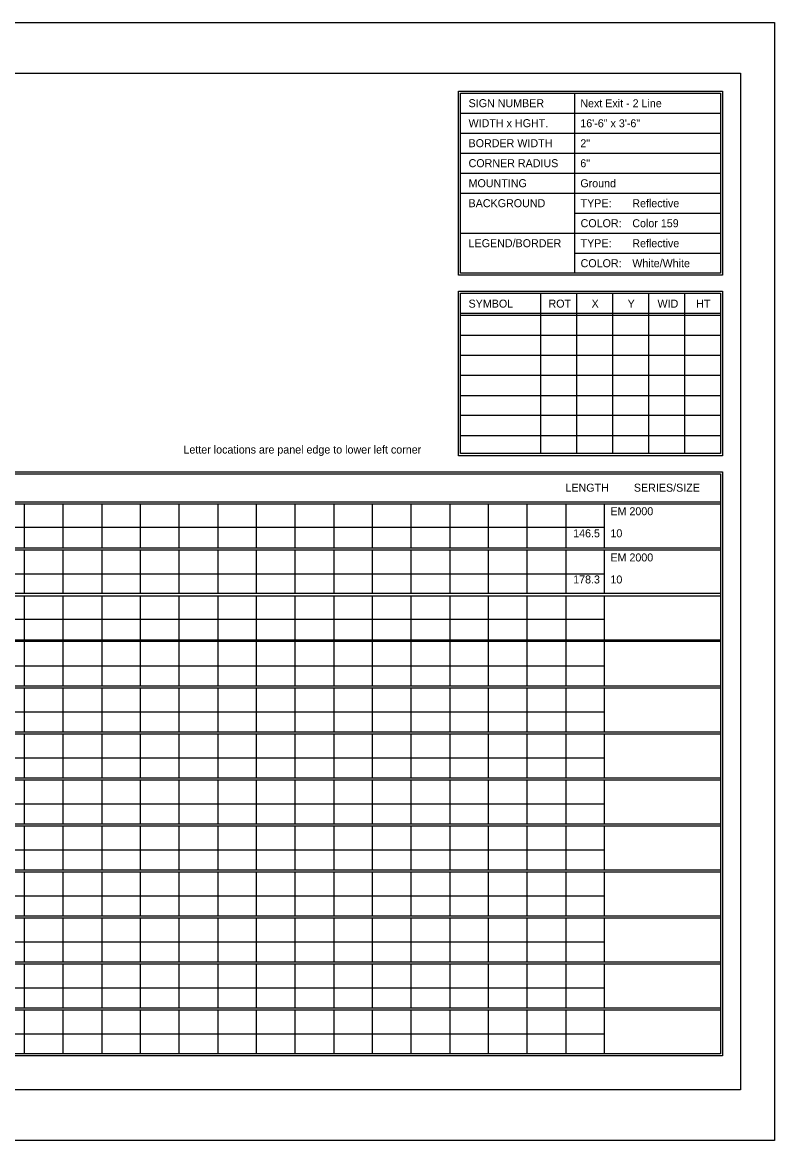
# Model space of a CAD drawing. Extents: x 1806251 to 1809821, y 414895 to 422886.
# Drawn here: x 1809679.34 to 1809684.89, y 415385.97 to 415394.23 of the extents above; entities that cross this region are included whole.
import ezdxf

# ---------------------------------------------------------------- set-up
doc = ezdxf.new("R2010")
doc.units = 0
doc.layers.add('GSSHT', color=7, linetype='Continuous')

msp = doc.modelspace()

# ---------------------------------------------------------------- linework, layer by layer
at = {"layer": 'GSSHT'}
for p, q in [((1809672.1353, 415394.2262), (1809684.8895, 415394.2262)), ((1809684.8895, 415394.2262), (1809684.8895, 415385.9724)), ((1809683.413, 415393.7035), (1809683.413, 415392.3746)), ((1809682.5714, 415393.5558), (1809684.4909, 415393.5558)), ((1809682.5714, 415393.4082), (1809684.4909, 415393.4082)), ((1809682.5714, 415393.2605), (1809684.4909, 415393.2605)), ((1809682.5714, 415393.1129), (1809684.4909, 415393.1129)), ((1809682.5714, 415392.9652), (1809684.4909, 415392.9652)), ((1809683.413, 415392.8176), (1809684.4909, 415392.8176)), ((1809682.5714, 415392.6699), (1809684.4909, 415392.6699)), ((1809683.413, 415392.5222), (1809684.4909, 415392.5222)), ((1809683.162, 415392.2269), (1809683.162, 415391.0428)), ((1809683.4278, 415392.2269), (1809683.4278, 415391.0428)), ((1809683.6936, 415392.2269), (1809683.6936, 415391.0428)), ((1809683.9593, 415392.2269), (1809683.9593, 415391.0428)), ((1809684.2251, 415392.2269), (1809684.2251, 415391.0428)), ((1809682.5714, 415392.0793), (1809684.4909, 415392.0793)), ((1809682.5714, 415392.0645), (1809684.4909, 415392.0645)), ((1809682.5714, 415391.9169), (1809684.4909, 415391.9169)), ((1809682.5714, 415391.7692), (1809684.4909, 415391.7692)), ((1809682.5714, 415391.6216), (1809684.4909, 415391.6216)), ((1809682.5714, 415391.471), (1809684.4909, 415391.471)), ((1809682.5714, 415391.3263), (1809684.4909, 415391.3263)), ((1809682.5714, 415391.1757), (1809684.4909, 415391.1757)), ((1809672.782, 415390.6884), (1809684.4909, 415390.6884)), ((1809672.782, 415390.6736), (1809684.4909, 415390.6736)), ((1809679.3496, 415390.6736), (1809679.3496, 415390.3488)), ((1809679.6361, 415390.6736), (1809679.6361, 415390.3488)), ((1809679.9225, 415390.6736), (1809679.9225, 415390.3488)), ((1809680.206, 415390.6736), (1809680.206, 415390.3488)), ((1809680.4924, 415390.6736), (1809680.4924, 415390.3488)), ((1809680.7789, 415390.6736), (1809680.7789, 415390.3488)), ((1809681.0624, 415390.6736), (1809681.0624, 415390.3488)), ((1809681.3488, 415390.6736), (1809681.3488, 415390.3488)), ((1809681.6353, 415390.6736), (1809681.6353, 415390.3488)), ((1809681.9188, 415390.6736), (1809681.9188, 415390.3488)), ((1809682.2052, 415390.6736), (1809682.2052, 415390.3488)), ((1809682.4917, 415390.6736), (1809682.4917, 415390.3488)), ((1809682.7752, 415390.6736), (1809682.7752, 415390.3488)), ((1809683.0616, 415390.6736), (1809683.0616, 415390.3488)), ((1809683.348, 415390.6736), (1809683.348, 415390.3488)), ((1809683.6315, 415390.6736), (1809683.6315, 415390.3488)), ((1809672.782, 415390.4994), (1809683.6315, 415390.4994)), ((1809672.782, 415390.3488), (1809684.4909, 415390.3488)), ((1809672.782, 415390.334), (1809684.4909, 415390.334)), ((1809679.3496, 415390.334), (1809679.3496, 415390.0122)), ((1809679.6361, 415390.334), (1809679.6361, 415390.0122)), ((1809679.9225, 415390.334), (1809679.9225, 415390.0122)), ((1809680.206, 415390.334), (1809680.206, 415390.0122)), ((1809680.4924, 415390.334), (1809680.4924, 415390.0122)), ((1809680.7789, 415390.334), (1809680.7789, 415390.0122)), ((1809681.0624, 415390.334), (1809681.0624, 415390.0122)), ((1809681.3488, 415390.334), (1809681.3488, 415390.0122)), ((1809681.6353, 415390.334), (1809681.6353, 415390.0122)), ((1809681.9188, 415390.334), (1809681.9188, 415390.0122)), ((1809682.2052, 415390.334), (1809682.2052, 415390.0122)), ((1809682.4917, 415390.334), (1809682.4917, 415390.0122)), ((1809682.7752, 415390.334), (1809682.7752, 415390.0122)), ((1809683.0616, 415390.334), (1809683.0616, 415390.0122)), ((1809683.348, 415390.334), (1809683.348, 415390.0122)), ((1809683.6315, 415390.334), (1809683.6315, 415390.0122)), ((1809672.782, 415390.1569), (1809683.6315, 415390.1569)), ((1809672.782, 415390.0122), (1809684.4909, 415390.0122)), ((1809672.782, 415389.9944), (1809684.4909, 415389.9944)), ((1809679.3496, 415389.9944), (1809679.3496, 415389.6696)), ((1809679.6361, 415389.9944), (1809679.6361, 415389.6696)), ((1809679.9225, 415389.9944), (1809679.9225, 415389.6696)), ((1809680.206, 415389.9944), (1809680.206, 415389.6696)), ((1809680.4924, 415389.9944), (1809680.4924, 415389.6696)), ((1809680.7789, 415389.9944), (1809680.7789, 415389.6696)), ((1809681.0624, 415389.9944), (1809681.0624, 415389.6696)), ((1809681.3488, 415389.9944), (1809681.3488, 415389.6696)), ((1809681.6353, 415389.9944), (1809681.6353, 415389.6696)), ((1809681.9188, 415389.9944), (1809681.9188, 415389.6696)), ((1809682.2052, 415389.9944), (1809682.2052, 415389.6696)), ((1809682.4917, 415389.9944), (1809682.4917, 415389.6696)), ((1809682.7752, 415389.9944), (1809682.7752, 415389.6696)), ((1809683.0616, 415389.9944), (1809683.0616, 415389.6696)), ((1809683.348, 415389.9944), (1809683.348, 415389.6696)), ((1809683.6315, 415389.9944), (1809683.6315, 415389.6696)), ((1809672.782, 415389.8202), (1809683.6315, 415389.8202)), ((1809672.782, 415389.6696), (1809684.4909, 415389.6696)), ((1809672.782, 415389.6578), (1809684.4909, 415389.6578)), ((1809679.3496, 415389.6578), (1809679.3496, 415389.33)), ((1809679.6361, 415389.6578), (1809679.6361, 415389.33)), ((1809679.9225, 415389.6578), (1809679.9225, 415389.33)), ((1809680.206, 415389.6578), (1809680.206, 415389.33)), ((1809680.4924, 415389.6578), (1809680.4924, 415389.33)), ((1809680.7789, 415389.6578), (1809680.7789, 415389.33)), ((1809681.0624, 415389.6578), (1809681.0624, 415389.33)), ((1809681.3488, 415389.6578), (1809681.3488, 415389.33)), ((1809681.6353, 415389.6578), (1809681.6353, 415389.33)), ((1809681.9188, 415389.6578), (1809681.9188, 415389.33)), ((1809682.2052, 415389.6578), (1809682.2052, 415389.33)), ((1809682.4917, 415389.6578), (1809682.4917, 415389.33)), ((1809682.7752, 415389.6578), (1809682.7752, 415389.33)), ((1809683.0616, 415389.6578), (1809683.0616, 415389.33)), ((1809683.348, 415389.6578), (1809683.348, 415389.33)), ((1809683.6315, 415389.6578), (1809683.6315, 415389.33)), ((1809672.782, 415389.4777), (1809683.6315, 415389.4777)), ((1809672.782, 415389.33), (1809684.4909, 415389.33)), ((1809672.782, 415389.3152), (1809684.4909, 415389.3152)), ((1809679.3496, 415389.3152), (1809679.3496, 415388.9904)), ((1809679.6361, 415389.3152), (1809679.6361, 415388.9904)), ((1809679.9225, 415389.3152), (1809679.9225, 415388.9904)), ((1809680.206, 415389.3152), (1809680.206, 415388.9904)), ((1809680.4924, 415389.3152), (1809680.4924, 415388.9904)), ((1809680.7789, 415389.3152), (1809680.7789, 415388.9904)), ((1809681.0624, 415389.3152), (1809681.0624, 415388.9904)), ((1809681.3488, 415389.3152), (1809681.3488, 415388.9904)), ((1809681.6353, 415389.3152), (1809681.6353, 415388.9904)), ((1809681.9188, 415389.3152), (1809681.9188, 415388.9904)), ((1809682.2052, 415389.3152), (1809682.2052, 415388.9904)), ((1809682.4917, 415389.3152), (1809682.4917, 415388.9904)), ((1809682.7752, 415389.3152), (1809682.7752, 415388.9904)), ((1809683.0616, 415389.3152), (1809683.0616, 415388.9904)), ((1809683.348, 415389.3152), (1809683.348, 415388.9904)), ((1809683.6315, 415389.3152), (1809683.6315, 415388.9904)), ((1809672.782, 415389.138), (1809683.6315, 415389.138)), ((1809672.782, 415388.9904), (1809684.4909, 415388.9904)), ((1809672.782, 415388.9756), (1809684.4909, 415388.9756)), ((1809679.3496, 415388.9756), (1809679.3496, 415388.6508)), ((1809679.6361, 415388.9756), (1809679.6361, 415388.6508)), ((1809679.9225, 415388.9756), (1809679.9225, 415388.6508)), ((1809680.206, 415388.9756), (1809680.206, 415388.6508)), ((1809680.4924, 415388.9756), (1809680.4924, 415388.6508)), ((1809680.7789, 415388.9756), (1809680.7789, 415388.6508)), ((1809681.0624, 415388.9756), (1809681.0624, 415388.6508)), ((1809681.3488, 415388.9756), (1809681.3488, 415388.6508)), ((1809681.6353, 415388.9756), (1809681.6353, 415388.6508)), ((1809681.9188, 415388.9756), (1809681.9188, 415388.6508)), ((1809682.2052, 415388.9756), (1809682.2052, 415388.6508)), ((1809682.4917, 415388.9756), (1809682.4917, 415388.6508)), ((1809682.7752, 415388.9756), (1809682.7752, 415388.6508)), ((1809683.0616, 415388.9756), (1809683.0616, 415388.6508)), ((1809683.348, 415388.9756), (1809683.348, 415388.6508)), ((1809683.6315, 415388.9756), (1809683.6315, 415388.6508)), ((1809672.782, 415388.7984), (1809683.6315, 415388.7984)), ((1809672.782, 415388.6508), (1809684.4909, 415388.6508)), ((1809672.782, 415388.636), (1809684.4909, 415388.636)), ((1809679.3496, 415388.636), (1809679.3496, 415388.3112)), ((1809679.6361, 415388.636), (1809679.6361, 415388.3112)), ((1809679.9225, 415388.636), (1809679.9225, 415388.3112)), ((1809680.206, 415388.636), (1809680.206, 415388.3112)), ((1809680.4924, 415388.636), (1809680.4924, 415388.3112)), ((1809680.7789, 415388.636), (1809680.7789, 415388.3112)), ((1809681.0624, 415388.636), (1809681.0624, 415388.3112)), ((1809681.3488, 415388.636), (1809681.3488, 415388.3112)), ((1809681.6353, 415388.636), (1809681.6353, 415388.3112)), ((1809681.9188, 415388.636), (1809681.9188, 415388.3112)), ((1809682.2052, 415388.636), (1809682.2052, 415388.3112)), ((1809682.4917, 415388.636), (1809682.4917, 415388.3112)), ((1809682.7752, 415388.636), (1809682.7752, 415388.3112)), ((1809683.0616, 415388.636), (1809683.0616, 415388.3112)), ((1809683.348, 415388.636), (1809683.348, 415388.3112)), ((1809683.6315, 415388.636), (1809683.6315, 415388.3112)), ((1809672.782, 415388.4588), (1809683.6315, 415388.4588)), ((1809672.782, 415388.3112), (1809684.4909, 415388.3112)), ((1809672.782, 415388.2964), (1809684.4909, 415388.2964)), ((1809679.3496, 415388.2964), (1809679.3496, 415387.9716)), ((1809679.6361, 415388.2964), (1809679.6361, 415387.9716)), ((1809679.9225, 415388.2964), (1809679.9225, 415387.9716)), ((1809680.206, 415388.2964), (1809680.206, 415387.9716)), ((1809680.4924, 415388.2964), (1809680.4924, 415387.9716)), ((1809680.7789, 415388.2964), (1809680.7789, 415387.9716)), ((1809681.0624, 415388.2964), (1809681.0624, 415387.9716)), ((1809681.3488, 415388.2964), (1809681.3488, 415387.9716)), ((1809681.6353, 415388.2964), (1809681.6353, 415387.9716)), ((1809681.9188, 415388.2964), (1809681.9188, 415387.9716)), ((1809682.2052, 415388.2964), (1809682.2052, 415387.9716)), ((1809682.4917, 415388.2964), (1809682.4917, 415387.9716)), ((1809682.7752, 415388.2964), (1809682.7752, 415387.9716)), ((1809683.0616, 415388.2964), (1809683.0616, 415387.9716)), ((1809683.348, 415388.2964), (1809683.348, 415387.9716)), ((1809683.6315, 415388.2964), (1809683.6315, 415387.9716)), ((1809672.782, 415388.1192), (1809683.6315, 415388.1192)), ((1809672.782, 415387.9716), (1809684.4909, 415387.9716)), ((1809672.782, 415387.9568), (1809684.4909, 415387.9568)), ((1809679.3496, 415387.9568), (1809679.3496, 415387.632)), ((1809679.6361, 415387.9568), (1809679.6361, 415387.632)), ((1809679.9225, 415387.9568), (1809679.9225, 415387.632)), ((1809680.206, 415387.9568), (1809680.206, 415387.632)), ((1809680.4924, 415387.9568), (1809680.4924, 415387.632)), ((1809680.7789, 415387.9568), (1809680.7789, 415387.632)), ((1809681.0624, 415387.9568), (1809681.0624, 415387.632)), ((1809681.3488, 415387.9568), (1809681.3488, 415387.632)), ((1809681.6353, 415387.9568), (1809681.6353, 415387.632)), ((1809681.9188, 415387.9568), (1809681.9188, 415387.632)), ((1809682.2052, 415387.9568), (1809682.2052, 415387.632)), ((1809682.4917, 415387.9568), (1809682.4917, 415387.632)), ((1809682.7752, 415387.9568), (1809682.7752, 415387.632)), ((1809683.0616, 415387.9568), (1809683.0616, 415387.632)), ((1809683.348, 415387.9568), (1809683.348, 415387.632)), ((1809683.6315, 415387.9568), (1809683.6315, 415387.632)), ((1809672.782, 415387.7796), (1809683.6315, 415387.7796)), ((1809672.782, 415387.632), (1809684.4909, 415387.632)), ((1809672.782, 415387.6172), (1809684.4909, 415387.6172)), ((1809679.3496, 415387.6172), (1809679.3496, 415387.2924)), ((1809679.6361, 415387.6172), (1809679.6361, 415387.2924)), ((1809679.9225, 415387.6172), (1809679.9225, 415387.2924)), ((1809680.206, 415387.6172), (1809680.206, 415387.2924)), ((1809680.4924, 415387.6172), (1809680.4924, 415387.2924)), ((1809680.7789, 415387.6172), (1809680.7789, 415387.2924)), ((1809681.0624, 415387.6172), (1809681.0624, 415387.2924)), ((1809681.3488, 415387.6172), (1809681.3488, 415387.2924)), ((1809681.6353, 415387.6172), (1809681.6353, 415387.2924)), ((1809681.9188, 415387.6172), (1809681.9188, 415387.2924)), ((1809682.2052, 415387.6172), (1809682.2052, 415387.2924)), ((1809682.4917, 415387.6172), (1809682.4917, 415387.2924)), ((1809682.7752, 415387.6172), (1809682.7752, 415387.2924)), ((1809683.0616, 415387.6172), (1809683.0616, 415387.2924)), ((1809683.348, 415387.6172), (1809683.348, 415387.2924)), ((1809683.6315, 415387.6172), (1809683.6315, 415387.2924)), ((1809672.782, 415387.44), (1809683.6315, 415387.44)), ((1809672.782, 415387.2924), (1809684.4909, 415387.2924)), ((1809672.782, 415387.2776), (1809684.4909, 415387.2776)), ((1809679.3496, 415387.2776), (1809679.3496, 415386.9528)), ((1809679.6361, 415387.2776), (1809679.6361, 415386.9528)), ((1809679.9225, 415387.2776), (1809679.9225, 415386.9528)), ((1809680.206, 415387.2776), (1809680.206, 415386.9528)), ((1809680.4924, 415387.2776), (1809680.4924, 415386.9528)), ((1809680.7789, 415387.2776), (1809680.7789, 415386.9528)), ((1809681.0624, 415387.2776), (1809681.0624, 415386.9528)), ((1809681.3488, 415387.2776), (1809681.3488, 415386.9528)), ((1809681.6353, 415387.2776), (1809681.6353, 415386.9528)), ((1809681.9188, 415387.2776), (1809681.9188, 415386.9528)), ((1809682.2052, 415387.2776), (1809682.2052, 415386.9528)), ((1809682.4917, 415387.2776), (1809682.4917, 415386.9528)), ((1809682.7752, 415387.2776), (1809682.7752, 415386.9528)), ((1809683.0616, 415387.2776), (1809683.0616, 415386.9528)), ((1809683.348, 415387.2776), (1809683.348, 415386.9528)), ((1809683.6315, 415387.2776), (1809683.6315, 415386.9528)), ((1809672.782, 415387.1004), (1809683.6315, 415387.1004)), ((1809672.782, 415386.9528), (1809684.4909, 415386.9528)), ((1809672.782, 415386.938), (1809684.4909, 415386.938)), ((1809679.3496, 415386.938), (1809679.3496, 415386.6132)), ((1809679.6361, 415386.938), (1809679.6361, 415386.6132)), ((1809679.9225, 415386.938), (1809679.9225, 415386.6132)), ((1809680.206, 415386.938), (1809680.206, 415386.6132)), ((1809680.4924, 415386.938), (1809680.4924, 415386.6132)), ((1809680.7789, 415386.938), (1809680.7789, 415386.6132)), ((1809681.0624, 415386.938), (1809681.0624, 415386.6132)), ((1809681.3488, 415386.938), (1809681.3488, 415386.6132)), ((1809681.6353, 415386.938), (1809681.6353, 415386.6132)), ((1809681.9188, 415386.938), (1809681.9188, 415386.6132)), ((1809682.2052, 415386.938), (1809682.2052, 415386.6132)), ((1809682.4917, 415386.938), (1809682.4917, 415386.6132)), ((1809682.7752, 415386.938), (1809682.7752, 415386.6132)), ((1809683.0616, 415386.938), (1809683.0616, 415386.6132)), ((1809683.348, 415386.938), (1809683.348, 415386.6132)), ((1809683.6315, 415386.938), (1809683.6315, 415386.6132)), ((1809672.782, 415386.7608), (1809683.6315, 415386.7608)), ((1809684.8895, 415385.9724), (1809672.1353, 415385.9724))]:
    msp.add_line(p, q, dxfattribs=at)
for points in [[(1809672.6344, 415393.8511), (1809684.6385, 415393.8511), (1809684.6385, 415386.3474), (1809672.6344, 415386.3474)], [(1809682.5566, 415393.7182), (1809684.5056, 415393.7182), (1809684.5056, 415392.3598), (1809682.5566, 415392.3598)], [(1809682.5714, 415393.7035), (1809684.4909, 415393.7035), (1809684.4909, 415392.3746), (1809682.5714, 415392.3746)], [(1809682.5566, 415392.2417), (1809684.5056, 415392.2417), (1809684.5056, 415391.028), (1809682.5566, 415391.028)], [(1809682.5714, 415392.2269), (1809684.4909, 415392.2269), (1809684.4909, 415391.0428), (1809682.5714, 415391.0428)], [(1809672.7673, 415390.9099), (1809684.5056, 415390.9099), (1809684.5056, 415386.5984), (1809672.7673, 415386.5984)], [(1809672.782, 415390.8951), (1809684.4909, 415390.8951), (1809684.4909, 415386.6132), (1809672.782, 415386.6132)]]:
    msp.add_lwpolyline(points, close=True, dxfattribs=at)

# ---------------------------------------------------------------- texts
for s, height, p in [('SIGN NUMBER', 0.059055, (1809682.6305, 415393.6001)), ('Next Exit - 2 Line', 0.059025, (1809683.4553, 415393.5994)), ('WIDTH x HGHT.', 0.059055, (1809682.6305, 415393.4525)), ('16\'-6" x 3\'-6"', 0.059025, (1809683.4553, 415393.4518)), ('BORDER WIDTH', 0.059055, (1809682.6305, 415393.3048)), ('2"', 0.05903, (1809683.4553, 415393.3042)), ('CORNER RADIUS', 0.059055, (1809682.6305, 415393.1572)), ('6"', 0.05903, (1809683.4553, 415393.1567)), ('MOUNTING', 0.05906, (1809682.6305, 415393.0095)), ('Ground', 0.05903, (1809683.4553, 415393.0091)), ('BACKGROUND', 0.05906, (1809682.6305, 415392.8618)), ('TYPE:', 0.05906, (1809683.4573, 415392.8618)), ('Reflective', 0.05903, (1809683.839, 415392.8616)), ('COLOR:', 0.05906, (1809683.4573, 415392.7142)), ('Color 159', 0.05903, (1809683.839, 415392.714)), ('LEGEND/BORDER', 0.059055, (1809682.6305, 415392.5665)), ('TYPE:', 0.05906, (1809683.4573, 415392.5665)), ('Reflective', 0.05903, (1809683.839, 415392.5664)), ('COLOR:', 0.05906, (1809683.4573, 415392.4189)), ('White/White', 0.059025, (1809683.839, 415392.4189)), ('SYMBOL', 0.05906, (1809682.6305, 415392.1206)), ('ROT', 0.05906, (1809683.2204, 415392.1206)), ('X', 0.0591, (1809683.5384, 415392.1206)), ('Y', 0.0591, (1809683.8045, 415392.1206)), ('WID', 0.05906, (1809684.025, 415392.1206)), ('HT', 0.05906, (1809684.3106, 415392.1206)), ('Letter locations are panel edge to lower left corner', 0.059025, (1809680.5261, 415391.0436)), ('LENGTH', 0.05906, (1809683.3454, 415390.7622)), ('SERIES/SIZE', 0.059061, (1809683.8506, 415390.7622)), ('EM 2000', 0.05903, (1809683.6775, 415390.5882)), ('146.5', 0.05903, (1809683.4026, 415390.4255)), ('10', 0.05903, (1809683.6775, 415390.4255)), ('EM 2000', 0.05903, (1809683.6775, 415390.2474)), ('178.3', 0.05903, (1809683.4026, 415390.0848)), ('10', 0.05903, (1809683.6775, 415390.0848))]:
    msp.add_text(s, height=height, dxfattribs=at).set_placement(p)

doc.saveas('drawing.dxf')
